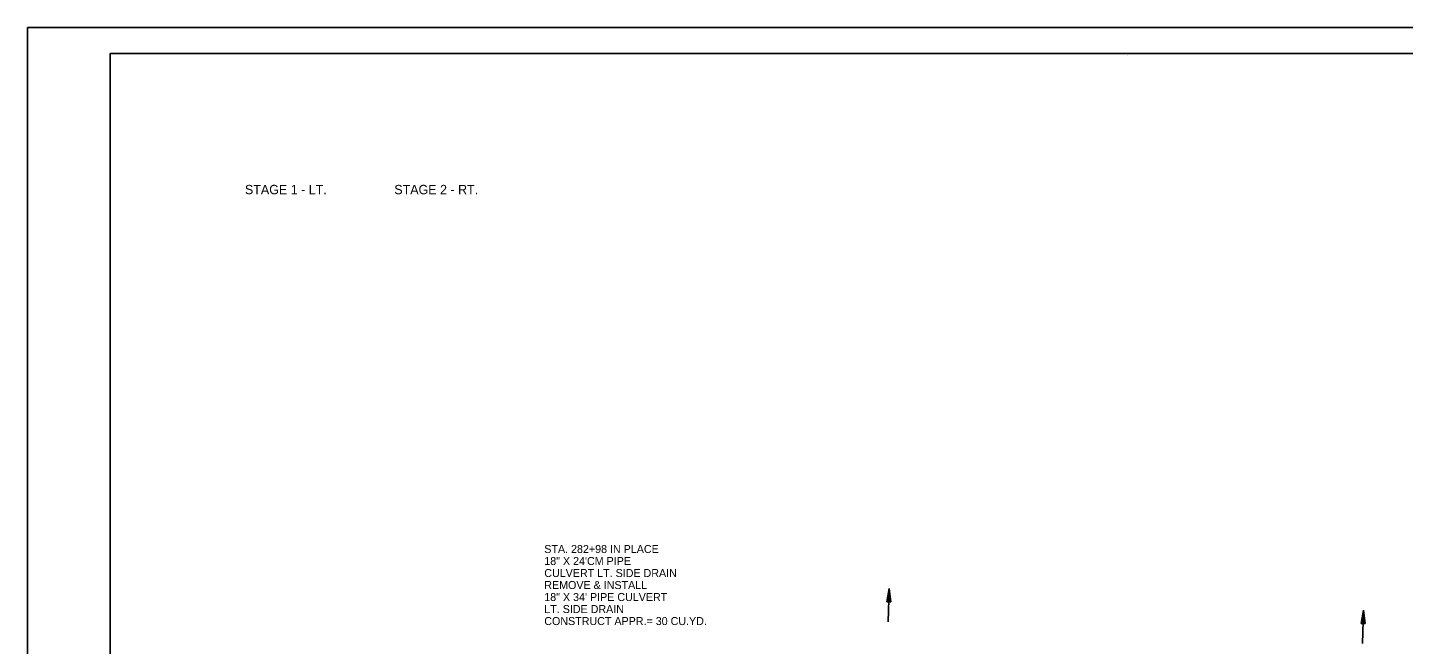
# Model space of a CAD drawing. Extents: x 1486524 to 1499135, y 326561 to 337924.
# Drawn here: x 1488812.5 to 1489018.9, y 332046.8 to 332139.3 of the extents above; entities that cross this region are included whole.
import ezdxf

# ---------------------------------------------------------------- set-up
doc = ezdxf.new("R2010")
doc.units = 0
for name, color, linetype in [('Default', 7, 'Continuous'), ('E_Property Line', 7, 'Continuous'), ('E_Proposed ROW Fig Annot', 7, 'Continuous'), ('E_Quarter Calls', 7, 'Continuous'), ('R_Water Annot', 7, 'Continuous')]:
    doc.layers.add(name, color=color, linetype=linetype)

msp = doc.modelspace()

# ---------------------------------------------------------------- linework, layer by layer
at = {"layer": 'E_Property Line'}
for p, q in [((1488824.89, 332135.4), (1489141.07, 332135.4)), ((1488824.89, 331929.94), (1488824.89, 332135.4)), ((1488977.41, 332135.14), (1488977.41, 332135.14)), ((1488977.41, 332135.14), (1488977.41, 332135.14))]:
    msp.add_line(p, q, dxfattribs=at)
at = {"layer": 'E_Proposed ROW Fig Annot'}
for p, q in [((1488941.38, 332053.2), (1488941.74, 332055.19)), ((1488941.38, 332053.2), (1488941.74, 332055.19)), ((1488941.97, 332053.19), (1488941.74, 332055.19)), ((1488941.97, 332053.19), (1488941.74, 332055.19)), ((1488941.38, 332053.2), (1488941.97, 332053.19)), ((1488941.38, 332053.2), (1488941.97, 332053.19)), ((1488941.43, 332053.2), (1488941.73, 332054.86)), ((1488941.43, 332053.2), (1488941.73, 332054.86)), ((1488941.48, 332053.2), (1488941.72, 332054.52)), ((1488941.48, 332053.2), (1488941.72, 332054.52)), ((1488941.53, 332053.2), (1488941.71, 332054.18)), ((1488941.53, 332053.2), (1488941.71, 332054.18)), ((1488941.58, 332053.2), (1488941.7, 332053.85)), ((1488941.58, 332053.2), (1488941.7, 332053.85)), ((1488941.63, 332053.2), (1488941.68, 332053.51)), ((1488941.63, 332053.2), (1488941.68, 332053.51)), ((1488941.72, 332053.19), (1488941.68, 332053.51)), ((1488941.72, 332053.19), (1488941.68, 332053.51)), ((1488941.77, 332053.19), (1488941.7, 332053.85)), ((1488941.77, 332053.19), (1488941.7, 332053.85)), ((1488941.82, 332053.19), (1488941.71, 332054.18)), ((1488941.82, 332053.19), (1488941.71, 332054.18)), ((1488941.87, 332053.19), (1488941.72, 332054.52)), ((1488941.87, 332053.19), (1488941.72, 332054.52)), ((1488941.92, 332053.19), (1488941.73, 332054.86)), ((1488941.92, 332053.19), (1488941.73, 332054.86)), ((1489012.51, 332049.95), (1489012.87, 332051.94)), ((1489012.51, 332049.95), (1489012.87, 332051.94)), ((1489012.56, 332049.95), (1489012.86, 332051.61)), ((1489012.56, 332049.95), (1489012.86, 332051.61)), ((1489012.61, 332049.95), (1489012.85, 332051.26)), ((1489012.61, 332049.95), (1489012.85, 332051.26)), ((1489012.66, 332049.95), (1489012.84, 332050.93)), ((1489012.66, 332049.95), (1489012.84, 332050.93)), ((1489012.96, 332049.94), (1489012.84, 332050.93)), ((1489012.96, 332049.94), (1489012.84, 332050.93)), ((1489013.01, 332049.94), (1489012.85, 332051.26)), ((1489013.01, 332049.94), (1489012.85, 332051.26)), ((1489013.06, 332049.94), (1489012.86, 332051.61)), ((1489013.06, 332049.94), (1489012.86, 332051.61)), ((1489013.11, 332049.93), (1489012.87, 332051.94)), ((1489013.11, 332049.93), (1489012.87, 332051.94)), ((1489012.51, 332049.95), (1489013.11, 332049.93)), ((1489012.51, 332049.95), (1489013.11, 332049.93)), ((1489012.72, 332049.95), (1489012.83, 332050.59)), ((1489012.72, 332049.95), (1489012.83, 332050.59)), ((1489012.77, 332049.94), (1489012.82, 332050.26)), ((1489012.77, 332049.94), (1489012.82, 332050.26)), ((1489012.86, 332049.94), (1489012.82, 332050.26)), ((1489012.86, 332049.94), (1489012.82, 332050.26)), ((1489012.91, 332049.94), (1489012.83, 332050.59)), ((1489012.91, 332049.94), (1489012.83, 332050.59))]:
    msp.add_line(p, q, dxfattribs=at)
at = {"layer": 'E_Quarter Calls'}
msp.add_line((1488812.48, 332139.29), (1489145.82, 332139.29), dxfattribs=at)
for points in [[(1488812.48, 332139.29), (1489145.82, 332139.29), (1489145.82, 331925.95), (1488812.48, 331925.95)], [(1489058.81, 332135.4), (1489058.81, 332125.52), (1489094.54, 332125.52), (1489094.54, 332122.6), (1489117.74, 332122.6), (1489117.74, 332098.26), (1489141.07, 332098.26), (1489141.07, 331929.94), (1488824.89, 331929.94), (1488824.89, 332135.4)]]:
    msp.add_lwpolyline(points, close=True, dxfattribs=at)
at = {"layer": 'R_Water Annot'}
for p, q in [((1488941.74, 332055.19), (1488941.58, 332050.2)), ((1489012.87, 332051.94), (1489012.72, 332046.94))]:
    msp.add_line(p, q, dxfattribs=at)

# ---------------------------------------------------------------- texts
at = {"layer": 'Default'}
for s, height, p in [('STAGE 1 - LT.', 1.4, (1488845.09, 332114.3)), ('STAGE 2 - RT.', 1.4, (1488867.49, 332114.3)), ('STA. 282+98 IN PLACE', 1.2, (1488889.99, 332060.51)), ('18" X 24\'CM PIPE', 1.2, (1488889.99, 332058.71)), ('CULVERT LT. SIDE DRAIN', 1.2, (1488889.99, 332056.91)), ('REMOVE & INSTALL', 1.2, (1488889.99, 332055.11)), ('18" X 34\' PIPE CULVERT', 1.2, (1488889.99, 332053.31)), ('CONSTRUCT APPR.= 30 CU.YD.', 1.2, (1488889.99, 332049.71)), ('LT. SIDE DRAIN', 1.2, (1488889.99, 332051.51))]:
    msp.add_text(s, height=height, dxfattribs=at).set_placement(p)

doc.saveas('drawing.dxf')
